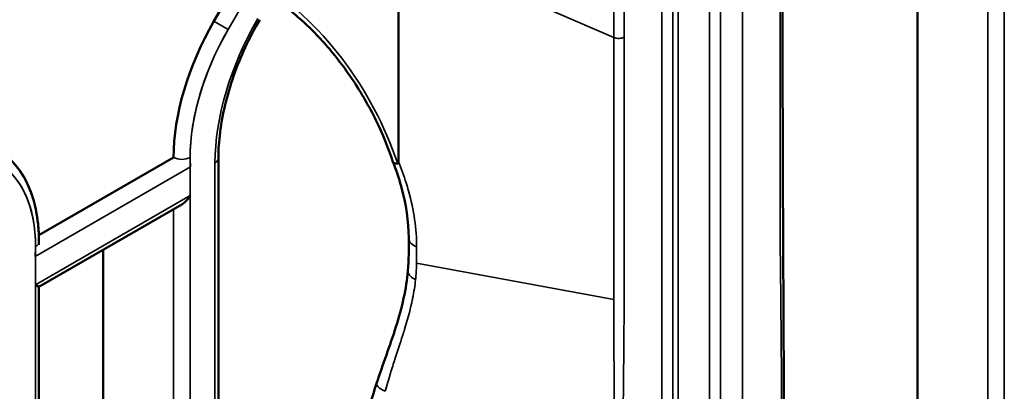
# Model space of a CAD drawing. Header units: millimetres. Extents: x 0 to 14369, y -869 to 2970.
# Tile 667 of 787: x 3637 to 3662, y 1705 to 1715. Entities that reach past the tile are written whole.
import ezdxf

# ---------------------------------------------------------------- set-up
doc = ezdxf.new("R2010")
doc.units = ezdxf.units.MM
doc.header["$LTSCALE"] = 10
doc.layers.add('Sichtbar (ISO)', color=7, linetype='Continuous', lineweight=50)
doc.layers.add('Sichtbar schmal (ISO)', color=7, linetype='Continuous', lineweight=35)

msp = doc.modelspace()

# ---------------------------------------------------------------- linework, layer by layer
at = {"layer": 'Sichtbar (ISO)'}
for p, q in [((3660.052, 1723.698), (3660.052, 1698.999)), ((3660.052, 1698.999), (3660.052, 1723.698)), ((3642.669, 1715.709), (3642.031, 1714.605)), ((3640.996, 1711.12), (3637.545, 1709.128)), ((3642.144, 1711.103), (3642.144, 1696.238)), ((3642.144, 1711.103), (3642.144, 1696.238)), ((3637.548, 1707.804), (3641.208, 1709.917)), ((3637.548, 1708.957), (3637.548, 1708.885)), ((3639.192, 1708.753), (3639.192, 1696.861)), ((3639.192, 1696.861), (3639.192, 1708.753)), ((3637.46, 1707.855), (3637.548, 1707.804)), ((3637.548, 1707.804), (3637.548, 1691.819)), ((3637.548, 1707.804), (3637.548, 1691.819))]:
    msp.add_line(p, q, dxfattribs=at)
for centre, major_axis, ratio, start_param, end_param in [((3644.531, 1713.162), (-2.5, -4.33), 0.57735, 4.712389, 5.497787), ((3647.087, 1711.178), (-0.47, -0.17), 0.29022, 6.275261, 6.919235), ((3641.208, 1710.263), (-0.212, -0.367), 0.57735, 0.785398, 1.570796)]:
    msp.add_ellipse(centre, major_axis=major_axis, ratio=ratio, start_param=start_param, end_param=end_param, dxfattribs=at)
for points, knots in [([(3637.414, 1717.246), (3637.414, 1716.984), (3637.351, 1716.726), (3637.133, 1716.238), (3636.969, 1716.005), (3636.486, 1715.476), (3636.121, 1715.188), (3635.222, 1714.625), (3634.661, 1714.349), (3633.523, 1713.896), (3632.941, 1713.707), (3631.783, 1713.404), (3631.194, 1713.286), (3630.038, 1713.123), (3629.462, 1713.08), (3628.82, 1713.08), (3628.709, 1713.082), (3628.6, 1713.086)], [0, 0, 0, 0, 0.114508, 0.114508, 0.241433, 0.241433, 0.426078, 0.426078, 0.628566, 0.628566, 0.809259, 0.809259, 0.987663, 0.987663, 1.175049, 1.175049, 1.215109, 1.215109, 1.215109, 1.215109]), ([(3646.759, 1716.579), (3646.759, 1715.233), (3646.76, 1713.887), (3646.759, 1712.539), (3646.758, 1712.032), (3646.758, 1711.525), (3646.758, 1711.018)], [0, 0, 0, 0, 0.726486, 0.726486, 0.726486, 1, 1, 1, 1]), ([(3643.327, 1715.33), (3643.591, 1715.177), (3643.86, 1714.987), (3644.389, 1714.541), (3644.649, 1714.285), (3645.145, 1713.722), (3645.38, 1713.414), (3645.812, 1712.764), (3646.009, 1712.422), (3646.352, 1711.722), (3646.498, 1711.364), (3646.616, 1711.009)], [4.712389, 4.712389, 4.712389, 4.712389, 4.938031, 4.938031, 5.163672, 5.163672, 5.389314, 5.389314, 5.614956, 5.614956, 5.840598, 5.840598, 5.840598, 5.840598]), ([(3643.202, 1714.647), (3643.067, 1714.414), (3642.944, 1714.176), (3642.721, 1713.693), (3642.621, 1713.448), (3642.45, 1712.96), (3642.377, 1712.716), (3642.261, 1712.235), (3642.217, 1711.999), (3642.159, 1711.539), (3642.144, 1711.316), (3642.144, 1711.103)], [2.3561945, 2.3561945, 2.3561945, 2.3561945, 2.5132741, 2.5132741, 2.6703538, 2.6703538, 2.8274334, 2.8274334, 2.984513, 2.984513, 3.1415927, 3.1415927, 3.1415927, 3.1415927]), ([(3643.202, 1714.647), (3643.067, 1714.414), (3642.944, 1714.176), (3642.721, 1713.693), (3642.621, 1713.448), (3642.45, 1712.96), (3642.377, 1712.716), (3642.261, 1712.235), (3642.217, 1711.999), (3642.159, 1711.539), (3642.144, 1711.316), (3642.144, 1711.103)], [2.3561945, 2.3561945, 2.3561945, 2.3561945, 2.5132741, 2.5132741, 2.6703538, 2.6703538, 2.8274334, 2.8274334, 2.984513, 2.984513, 3.1415927, 3.1415927, 3.1415927, 3.1415927]), ([(3636.425, 1711.368), (3636.571, 1711.283), (3636.706, 1711.179), (3636.947, 1710.935), (3637.053, 1710.796), (3637.234, 1710.49), (3637.31, 1710.323), (3637.43, 1709.966), (3637.474, 1709.776), (3637.533, 1709.379), (3637.548, 1709.171), (3637.548, 1708.957)], [5.4977871, 5.4977871, 5.4977871, 5.4977871, 5.6548668, 5.6548668, 5.8119464, 5.8119464, 5.969026, 5.969026, 6.1261057, 6.1261057, 6.2831853, 6.2831853, 6.2831853, 6.2831853]), ([(3636.425, 1711.368), (3636.575, 1711.282), (3636.712, 1711.174), (3636.958, 1710.923), (3637.065, 1710.779), (3637.248, 1710.463), (3637.323, 1710.291), (3637.441, 1709.923), (3637.484, 1709.727), (3637.536, 1709.34), (3637.548, 1709.151), (3637.548, 1708.957)], [5.4977871, 5.4977871, 5.4977871, 5.4977871, 5.6585239, 5.6585239, 5.8192606, 5.8192606, 5.9799973, 5.9799973, 6.1407341, 6.1407341, 6.2831853, 6.2831853, 6.2831853, 6.2831853]), ([(3647.02, 1709.058), (3647.02, 1709.469), (3646.955, 1709.922), (3646.77, 1710.587), (3646.7, 1710.797), (3646.617, 1711.007)], [0, 0, 0, 0, 0.1575188, 0.1575188, 0.2290061, 0.2290061, 0.2290061, 0.2290061]), ([(3646.758, 1711.016), (3646.758, 1711.004), (3646.758, 1710.99), (3646.753, 1710.974), (3646.751, 1710.969), (3646.747, 1710.963), (3646.746, 1710.962), (3646.742, 1710.96), (3646.74, 1710.96), (3646.738, 1710.96)], [-0.009041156, -0.009041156, -0.009041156, -0.009041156, -0.004399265, -0.004399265, -0.002024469, -0.002024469, -0.000983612, -0.000983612, -0.000000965, -0.000000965, -0.000000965, -0.000000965]), ([(3646.198, 1705.331), (3646.356, 1705.816), (3646.541, 1706.301), (3646.849, 1707.273), (3646.961, 1707.766), (3647.001, 1708.215)], [0, 0, 0, 0, 0.159024, 0.159024, 0.3208624, 0.3208624, 0.3208624, 0.3208624])]:
    msp.add_open_spline(points, degree=3, knots=knots, dxfattribs=at)
for points in [[(3656.594, 1716.589), (3656.594, 1712.685), (3656.614, 1708.792), (3656.632, 1704.898)], [(3647.001, 1708.215), (3647.026, 1708.5), (3647.02, 1708.774), (3647.02, 1709.057)], [(3647.02, 1709.058), (3647.02, 1709.057), (3647.02, 1709.057), (3647.02, 1709.057)], [(3645.55, 1703.277), (3645.749, 1703.961), (3645.975, 1704.646), (3646.198, 1705.331)]]:
    msp.add_open_spline(points, degree=3, dxfattribs=at)
at = {"layer": 'Sichtbar schmal (ISO)'}
for p, q in [((3655.006, 1704.074), (3655.006, 1727.503)), ((3655.572, 1704.238), (3655.572, 1727.667)), ((3654.724, 1727.422), (3654.724, 1703.993)), ((3653.784, 1726.798), (3653.784, 1703.369)), ((3653.926, 1703.532), (3653.926, 1726.961)), ((3653.501, 1726.471), (3653.501, 1703.042)), ((3661.855, 1722.657), (3661.855, 1697.958)), ((3661.855, 1697.958), (3661.855, 1722.657)), ((3662.28, 1697.958), (3662.28, 1722.657)), ((3662.28, 1722.657), (3662.28, 1697.958)), ((3646.759, 1716.579), (3652.277, 1714.19)), ((3642.669, 1715.709), (3642.031, 1714.605)), ((3643.031, 1715.5), (3642.393, 1714.396)), ((3642.393, 1714.396), (3643.031, 1715.5)), ((3642.031, 1714.605), (3642.393, 1714.396)), ((3642.393, 1714.396), (3642.031, 1714.605)), ((3641.42, 1695.575), (3641.42, 1711.12)), ((3641.427, 1710.879), (3637.453, 1708.585)), ((3642.056, 1710.981), (3642.056, 1695.942)), ((3642.056, 1695.942), (3642.056, 1710.981)), ((3637.46, 1707.855), (3641.42, 1710.141)), ((3641.42, 1710.141), (3641.42, 1695.575)), ((3640.996, 1709.794), (3640.996, 1695.82)), ((3640.996, 1695.82), (3640.996, 1709.794)), ((3637.46, 1708.834), (3637.46, 1691.696)), ((3647.22, 1708.411), (3652.276, 1707.479)), ((3637.46, 1691.696), (3637.46, 1707.855))]:
    msp.add_line(p, q, dxfattribs=at)
for centre, major_axis, start_param, end_param in [((3643.223, 1711.068), (2.75, -4.763), 1.227552, 2.356194), ((3645.804, 1713.144), (2.65, 4.59), 1.570796, 2.356194), ((3645.804, 1713.144), (-2.65, -4.59), 4.712389, 5.497787), ((3644.531, 1713.162), (-2.5, -4.33), 4.712389, 5.497787), ((3644.743, 1713.039), (-2.35, -4.07), 4.712389, 5.56166), ((3644.743, 1713.039), (-2.35, -4.07), 4.712389, 5.497787), ((3641.208, 1711.243), (0.3, 0), 3.926991, 5.497787), ((3641.844, 1711.103), (0.3, 0), 5.497787, 6.283185), ((3641.844, 1711.103), (0.3, 0), 5.497787, 6.283185), ((3634.137, 1706.916), (2.35, 4.07), 5.497787, 6.283185), ((3634.137, 1706.916), (2.35, 4.07), 5.433914, 6.283185), ((3637.248, 1708.957), (0.3, 0), 5.497787, 6.283185)]:
    msp.add_ellipse(centre, major_axis=major_axis, ratio=0.57735, start_param=start_param, end_param=end_param, dxfattribs=at)
for points, knots in [([(3652.5, 1725.893), (3652.502, 1725.406), (3652.507, 1724.677), (3652.514, 1723.827), (3652.519, 1723.341), (3652.524, 1722.856), (3652.529, 1722.371), (3652.534, 1721.886), (3652.536, 1721.521), (3652.538, 1721.156), (3652.538, 1720.668), (3652.538, 1720.058), (3652.538, 1719.326), (3652.538, 1718.349), (3652.538, 1716.641), (3652.538, 1715.177), (3652.538, 1714.2)], [0, 0, 0, 0, 0.125, 0.1875, 0.21875, 0.25, 0.3125, 0.34375, 0.375, 0.40625, 0.4375, 0.5, 0.5625, 0.625, 0.75, 1, 1, 1, 1]), ([(3652.277, 1720.901), (3652.277, 1720.897), (3652.277, 1720.894), (3652.277, 1720.891), (3652.277, 1720.854), (3652.277, 1720.816), (3652.277, 1720.779), (3652.276, 1720.535), (3652.277, 1720.291), (3652.277, 1720.047), (3652.277, 1719.803), (3652.277, 1719.559), (3652.277, 1719.315), (3652.277, 1719.071), (3652.277, 1718.827), (3652.277, 1718.583), (3652.277, 1718.236), (3652.277, 1717.889), (3652.277, 1717.542), (3652.277, 1717.401), (3652.277, 1717.26), (3652.277, 1717.118), (3652.277, 1716.142), (3652.277, 1715.166), (3652.277, 1714.19)], [0, 0, 0, 0, 0.001431, 0.001431, 0.001431, 0.018131, 0.018131, 0.018131, 0.127228, 0.127228, 0.127228, 0.236324, 0.236324, 0.236324, 0.345421, 0.345421, 0.345421, 0.500423, 0.500423, 0.500423, 0.563614, 0.563614, 0.563614, 1, 1, 1, 1]), ([(3637.414, 1717.246), (3637.414, 1717.242), (3637.414, 1717.237), (3637.414, 1717.233), (3637.414, 1717.211), (3637.413, 1717.189), (3637.411, 1717.167), (3637.406, 1717.105), (3637.395, 1717.042), (3637.379, 1716.978), (3637.362, 1716.914), (3637.34, 1716.849), (3637.312, 1716.784), (3637.296, 1716.748), (3637.279, 1716.712), (3637.26, 1716.675), (3637.245, 1716.646), (3637.229, 1716.617), (3637.211, 1716.588), (3637.172, 1716.523), (3637.128, 1716.457), (3637.078, 1716.391), (3637.062, 1716.37), (3637.046, 1716.349), (3637.029, 1716.329), (3636.993, 1716.284), (3636.955, 1716.239), (3636.914, 1716.194), (3636.854, 1716.128), (3636.789, 1716.062), (3636.718, 1715.996), (3636.704, 1715.983), (3636.689, 1715.969), (3636.674, 1715.956), (3636.617, 1715.904), (3636.557, 1715.852), (3636.493, 1715.8), (3636.413, 1715.735), (3636.329, 1715.67), (3636.24, 1715.606), (3636.225, 1715.596), (3636.21, 1715.585), (3636.195, 1715.575), (3636.12, 1715.522), (3636.042, 1715.469), (3635.96, 1715.417), (3635.863, 1715.354), (3635.762, 1715.292), (3635.656, 1715.232), (3635.641, 1715.223), (3635.625, 1715.213), (3635.609, 1715.204), (3635.518, 1715.153), (3635.425, 1715.102), (3635.329, 1715.052), (3635.216, 1714.993), (3635.099, 1714.935), (3634.979, 1714.879), (3634.965, 1714.872), (3634.951, 1714.865), (3634.937, 1714.859), (3634.83, 1714.809), (3634.721, 1714.76), (3634.609, 1714.712), (3634.482, 1714.658), (3634.352, 1714.605), (3634.22, 1714.554), (3634.088, 1714.502), (3633.952, 1714.452), (3633.815, 1714.404), (3633.707, 1714.366), (3633.598, 1714.33), (3633.488, 1714.294), (3633.457, 1714.284), (3633.426, 1714.274), (3633.394, 1714.264), (3633.252, 1714.219), (3633.107, 1714.176), (3632.961, 1714.135), (3632.907, 1714.119), (3632.852, 1714.104), (3632.797, 1714.089), (3632.705, 1714.064), (3632.611, 1714.04), (3632.518, 1714.017), (3632.403, 1713.988), (3632.287, 1713.96), (3632.17, 1713.934), (3632.136, 1713.926), (3632.101, 1713.918), (3632.067, 1713.911), (3631.915, 1713.878), (3631.762, 1713.846), (3631.609, 1713.818), (3631.456, 1713.789), (3631.302, 1713.762), (3631.149, 1713.738), (3631.128, 1713.735), (3631.106, 1713.731), (3631.085, 1713.728), (3630.953, 1713.708), (3630.82, 1713.689), (3630.688, 1713.673), (3630.654, 1713.668), (3630.619, 1713.664), (3630.584, 1713.66), (3630.466, 1713.646), (3630.348, 1713.633), (3630.23, 1713.622), (3630.183, 1713.618), (3630.136, 1713.614), (3630.089, 1713.61), (3629.984, 1713.601), (3629.88, 1713.593), (3629.777, 1713.587), (3629.719, 1713.584), (3629.662, 1713.58), (3629.604, 1713.578), (3629.513, 1713.573), (3629.423, 1713.57), (3629.333, 1713.568), (3629.262, 1713.566), (3629.192, 1713.565), (3629.122, 1713.564), (3629.048, 1713.563), (3628.973, 1713.563), (3628.9, 1713.564), (3628.805, 1713.565), (3628.712, 1713.567), (3628.62, 1713.571), (3628.573, 1713.572), (3628.527, 1713.574), (3628.481, 1713.577), (3628.344, 1713.584), (3628.21, 1713.593), (3628.079, 1713.605)], [0.2104278, 0.2104278, 0.2104278, 0.2104278, 0.2124923, 0.2124923, 0.2124923, 0.2222222, 0.2222222, 0.2222222, 0.25, 0.25, 0.25, 0.2777778, 0.2777778, 0.2777778, 0.293289, 0.293289, 0.293289, 0.3055556, 0.3055556, 0.3055556, 0.3333333, 0.3333333, 0.3333333, 0.3421367, 0.3421367, 0.3421367, 0.3611111, 0.3611111, 0.3611111, 0.3888889, 0.3888889, 0.3888889, 0.3946497, 0.3946497, 0.3946497, 0.4166667, 0.4166667, 0.4166667, 0.4444444, 0.4444444, 0.4444444, 0.4490439, 0.4490439, 0.4490439, 0.4722222, 0.4722222, 0.4722222, 0.5, 0.5, 0.5, 0.5041814, 0.5041814, 0.5041814, 0.5277778, 0.5277778, 0.5277778, 0.5555556, 0.5555556, 0.5555556, 0.5587671, 0.5587671, 0.5587671, 0.5833333, 0.5833333, 0.5833333, 0.6111111, 0.6111111, 0.6111111, 0.6388889, 0.6388889, 0.6388889, 0.6605226, 0.6605226, 0.6605226, 0.6666667, 0.6666667, 0.6666667, 0.6944444, 0.6944444, 0.6944444, 0.7047811, 0.7047811, 0.7047811, 0.7222222, 0.7222222, 0.7222222, 0.7436659, 0.7436659, 0.7436659, 0.75, 0.75, 0.75, 0.7777778, 0.7777778, 0.7777778, 0.8055556, 0.8055556, 0.8055556, 0.8094159, 0.8094159, 0.8094159, 0.8333333, 0.8333333, 0.8333333, 0.8396367, 0.8396367, 0.8396367, 0.8611111, 0.8611111, 0.8611111, 0.8697311, 0.8697311, 0.8697311, 0.8888889, 0.8888889, 0.8888889, 0.8996307, 0.8996307, 0.8996307, 0.9166667, 0.9166667, 0.9166667, 0.9300534, 0.9300534, 0.9300534, 0.9444444, 0.9444444, 0.9444444, 0.9628992, 0.9628992, 0.9628992, 0.9722222, 0.9722222, 0.9722222, 1, 1, 1, 1]), ([(3656.574, 1704.816), (3656.571, 1705.303), (3656.567, 1706.032), (3656.559, 1706.882), (3656.555, 1707.367), (3656.55, 1707.853), (3656.544, 1708.337), (3656.539, 1708.823), (3656.537, 1709.187), (3656.536, 1709.553), (3656.535, 1710.041), (3656.536, 1710.651), (3656.536, 1711.383), (3656.536, 1712.359), (3656.536, 1714.068), (3656.536, 1715.532), (3656.536, 1716.508)], [0, 0, 0, 0, 0.125, 0.1875, 0.21875, 0.25, 0.3125, 0.34375, 0.375, 0.40625, 0.4375, 0.5, 0.5625, 0.625, 0.75, 1, 1, 1, 1]), ([(3652.276, 1707.479), (3652.276, 1707.482), (3652.276, 1707.485), (3652.276, 1707.488), (3652.276, 1707.526), (3652.277, 1707.563), (3652.277, 1707.6), (3652.277, 1707.844), (3652.277, 1708.088), (3652.277, 1708.332), (3652.277, 1708.576), (3652.277, 1708.82), (3652.277, 1709.064), (3652.277, 1709.097), (3652.277, 1709.13), (3652.277, 1709.162), (3652.277, 1709.374), (3652.277, 1709.585), (3652.277, 1709.796), (3652.277, 1710.143), (3652.277, 1710.49), (3652.277, 1710.837), (3652.277, 1710.978), (3652.277, 1711.12), (3652.277, 1711.261), (3652.277, 1712.237), (3652.277, 1713.213), (3652.277, 1714.19)], [0, 0, 0, 0, 0.001437, 0.001437, 0.001437, 0.018149, 0.018149, 0.018149, 0.127244, 0.127244, 0.127244, 0.236338, 0.236338, 0.236338, 0.250966, 0.250966, 0.250966, 0.345433, 0.345433, 0.345433, 0.500434, 0.500434, 0.500434, 0.563622, 0.563622, 0.563622, 1, 1, 1, 1]), ([(3652.277, 1714.19), (3652.312, 1714.175), (3652.362, 1714.165), (3652.411, 1714.167), (3652.46, 1714.169), (3652.507, 1714.183), (3652.538, 1714.2)], [0, 0, 0, 0, 0.500078, 0.500078, 0.500078, 1, 1, 1, 1]), ([(3652.538, 1714.2), (3652.538, 1713.224), (3652.538, 1711.76), (3652.538, 1710.051), (3652.538, 1709.075), (3652.538, 1708.343), (3652.538, 1707.733), (3652.538, 1707.245), (3652.536, 1706.878), (3652.534, 1706.51), (3652.529, 1706.019), (3652.524, 1705.528), (3652.519, 1705.037), (3652.514, 1704.546), (3652.507, 1703.688), (3652.502, 1702.953), (3652.5, 1702.464)], [0, 0, 0, 0, 0.25, 0.375, 0.4375, 0.5, 0.5625, 0.59375, 0.625, 0.65625, 0.6875, 0.75, 0.78125, 0.8125, 0.875, 1, 1, 1, 1]), ([(3646.758, 1711.018), (3646.832, 1710.833), (3646.898, 1710.651), (3646.954, 1710.47), (3646.976, 1710.402), (3646.996, 1710.333), (3647.015, 1710.265), (3647.084, 1710.017), (3647.136, 1709.77), (3647.171, 1709.53), (3647.206, 1709.29), (3647.223, 1709.058), (3647.222, 1708.828)], [0.000002, 0.000002, 0.000002, 0.000002, 0.24178, 0.24178, 0.24178, 0.3333333, 0.3333333, 0.3333333, 0.6666667, 0.6666667, 0.6666667, 1, 1, 1, 1]), ([(3647.02, 1709.057), (3647.02, 1709.05), (3647.023, 1709), (3647.074, 1708.908), (3647.169, 1708.849), (3647.222, 1708.828)], [0.4624326, 0.4624326, 0.4624326, 0.4624326, 0.5, 0.75, 1, 1, 1, 1]), ([(3647.22, 1708.411), (3647.22, 1708.459), (3647.22, 1708.506), (3647.221, 1708.553), (3647.221, 1708.6), (3647.221, 1708.647), (3647.221, 1708.692), (3647.221, 1708.738), (3647.222, 1708.784), (3647.222, 1708.828)], [0.0000004, 0.0000004, 0.0000004, 0.0000004, 0.3333333, 0.3333333, 0.3333333, 0.6666667, 0.6666667, 0.6666667, 0.9999987, 0.9999987, 0.9999987, 0.9999987]), ([(3647.196, 1707.987), (3647.145, 1708.011), (3647.097, 1708.041), (3647.062, 1708.076), (3647.028, 1708.111), (3647.006, 1708.15), (3647.001, 1708.189), (3647, 1708.198), (3647, 1708.207), (3647.001, 1708.215)], [0.0000463, 0.0000463, 0.0000463, 0.0000463, 0.2622411, 0.2622411, 0.2622411, 0.515991, 0.515991, 0.515991, 0.5734882, 0.5734882, 0.5734882, 0.5734882]), ([(3646.414, 1705.13), (3646.459, 1705.282), (3646.505, 1705.437), (3646.552, 1705.59), (3646.59, 1705.714), (3646.629, 1705.837), (3646.668, 1705.956), (3646.736, 1706.164), (3646.802, 1706.362), (3646.862, 1706.553), (3646.879, 1706.607), (3646.896, 1706.661), (3646.912, 1706.713), (3646.985, 1706.953), (3647.049, 1707.182), (3647.097, 1707.394), (3647.105, 1707.433), (3647.113, 1707.47), (3647.121, 1707.507), (3647.155, 1707.676), (3647.18, 1707.835), (3647.196, 1707.987)], [0, 0, 0, 0, 0.1378718, 0.1378718, 0.1378718, 0.25, 0.25, 0.25, 0.4448866, 0.4448866, 0.4448866, 0.5, 0.5, 0.5, 0.75, 0.75, 0.75, 0.7951623, 0.7951623, 0.7951623, 1, 1, 1, 1]), ([(3652.301, 1702.436), (3652.3, 1702.544), (3652.3, 1702.653), (3652.299, 1702.762), (3652.298, 1702.883), (3652.298, 1703.003), (3652.297, 1703.124), (3652.296, 1703.245), (3652.295, 1703.365), (3652.295, 1703.486), (3652.294, 1703.607), (3652.293, 1703.727), (3652.293, 1703.848), (3652.292, 1703.869), (3652.292, 1703.889), (3652.292, 1703.91), (3652.291, 1704.01), (3652.291, 1704.11), (3652.29, 1704.211), (3652.289, 1704.331), (3652.289, 1704.452), (3652.288, 1704.573), (3652.288, 1704.598), (3652.287, 1704.623), (3652.287, 1704.649), (3652.286, 1704.772), (3652.286, 1704.895), (3652.285, 1705.018), (3652.284, 1705.112), (3652.284, 1705.205), (3652.283, 1705.299), (3652.283, 1705.329), (3652.283, 1705.359), (3652.282, 1705.389), (3652.281, 1705.601), (3652.28, 1705.814), (3652.279, 1706.026), (3652.279, 1706.06), (3652.279, 1706.095), (3652.279, 1706.13), (3652.278, 1706.253), (3652.278, 1706.376), (3652.277, 1706.499), (3652.277, 1706.584), (3652.277, 1706.668), (3652.277, 1706.753), (3652.277, 1706.791), (3652.277, 1706.829), (3652.277, 1706.867), (3652.277, 1706.99), (3652.276, 1707.112), (3652.276, 1707.234), (3652.276, 1707.316), (3652.277, 1707.397), (3652.276, 1707.479)], [0, 0, 0, 0, 0.064883, 0.064883, 0.064883, 0.136772, 0.136772, 0.136772, 0.20863, 0.20863, 0.20863, 0.280457, 0.280457, 0.280457, 0.29267, 0.29267, 0.29267, 0.352262, 0.352262, 0.352262, 0.424059, 0.424059, 0.424059, 0.439005, 0.439005, 0.439005, 0.512172, 0.512172, 0.512172, 0.567602, 0.567602, 0.567602, 0.58534, 0.58534, 0.58534, 0.711163, 0.711163, 0.711163, 0.731675, 0.731675, 0.731675, 0.804842, 0.804842, 0.804842, 0.855289, 0.855289, 0.855289, 0.87801, 0.87801, 0.87801, 0.951177, 0.951177, 0.951177, 1, 1, 1, 1]), ([(3646.414, 1705.13), (3646.363, 1705.155), (3646.314, 1705.184), (3646.276, 1705.213), (3646.237, 1705.242), (3646.21, 1705.272), (3646.2, 1705.298), (3646.195, 1705.31), (3646.195, 1705.321), (3646.198, 1705.331)], [0.0000831, 0.0000831, 0.0000831, 0.0000831, 0.2483074, 0.2483074, 0.2483074, 0.4988922, 0.4988922, 0.4988922, 0.6198528, 0.6198528, 0.6198528, 0.6198528])]:
    msp.add_open_spline(points, degree=3, knots=knots, dxfattribs=at)
msp.add_open_spline([(3647.196, 1707.987), (3647.201, 1708.034), (3647.209, 1708.126), (3647.217, 1708.267), (3647.219, 1708.362), (3647.22, 1708.411)], degree=3, dxfattribs=at)

doc.saveas('drawing.dxf')
